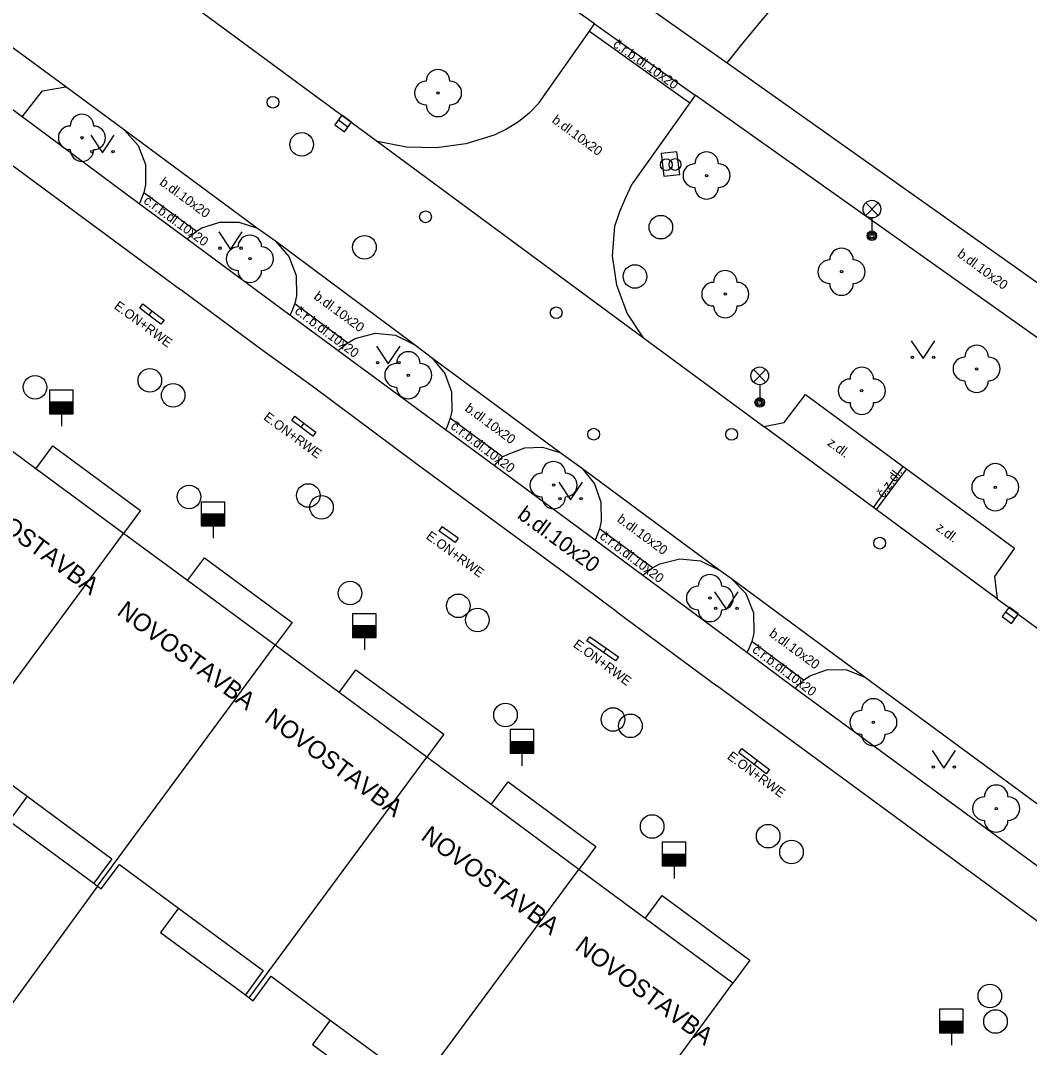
# Model space of a CAD drawing. Extents: x -598233 to -596890, y -1157848 to -1156431.
# Drawn here: x -597653.44 to -597610.66, y -1156752.88 to -1156709.33 of the extents above; entities that cross this region are included whole.
import ezdxf

# ---------------------------------------------------------------- set-up
doc = ezdxf.new("R2010")
doc.units = 0
for name, color, linetype in [('Level 10', 7, 'Continuous'), ('Level 11', 7, 'Continuous'), ('Level 22', 7, 'Continuous'), ('Level 24', 7, 'Continuous'), ('Level 27', 7, 'Continuous'), ('Level 28', 7, 'Continuous'), ('Level 31', 7, 'Continuous'), ('Level 33', 7, 'Continuous'), ('Level 36', 7, 'Continuous'), ('Level 40', 7, 'Continuous'), ('Level 41', 7, 'Continuous'), ('Level 5', 7, 'Continuous'), ('Level 7', 7, 'Continuous')]:
    doc.layers.add(name, color=color, linetype=linetype)

msp = doc.modelspace()

# ---------------------------------------------------------------- linework, layer by layer
at = {"layer": 'Level 10'}
for points in [[(-597622.8, -1156710.27), (-597611.41, -1156696.53)], [(-597647.8, -1156707.45), (-597638.3, -1156714.46)], [(-597631.47, -1156712.83), (-597629.32, -1156709.78), (-597629.1, -1156709.46)], [(-597653.37, -1156713.41), (-597657.98, -1156709.99)], [(-597623.48, -1156711.12), (-597622.8, -1156710.27)], [(-597652.51, -1156712.31), (-597651.52, -1156712.14)], [(-597649.03, -1156713.98), (-597651.52, -1156712.14)], [(-597653.37, -1156713.41), (-597652.51, -1156712.31)], [(-597624.83, -1156712.49), (-597625.06, -1156712.81), (-597627.51, -1156716.25)], [(-597631.47, -1156712.83), (-597631.88, -1156713.25), (-597632.33, -1156713.62), (-597632.83, -1156713.93), (-597633.36, -1156714.18)], [(-597643.44, -1156718.12), (-597649.03, -1156713.98)], [(-597633.36, -1156714.18), (-597634.56, -1156714.55), (-597635.81, -1156714.72), (-597637.07, -1156714.69), (-597638.3, -1156714.46)], [(-597628.24, -1156718.04), (-597628.03, -1156717.43), (-597627.78, -1156716.83), (-597627.51, -1156716.25)], [(-597642.63, -1156718.68), (-597643.44, -1156718.12)], [(-597627.03, -1156722.79), (-597627.72, -1156721.73), (-597628.16, -1156720.55), (-597628.34, -1156719.3), (-597628.24, -1156718.04)], [(-597636.75, -1156723.06), (-597642.63, -1156718.68)], [(-597627.03, -1156722.79), (-597621.93, -1156726.54)], [(-597635.97, -1156723.66), (-597636.75, -1156723.06)], [(-597630.58, -1156727.64), (-597635.97, -1156723.66)], [(-597621.06, -1156726.37), (-597620.16, -1156725.19)], [(-597620.16, -1156725.19), (-597616.01, -1156728.24), (-597615.88, -1156728.34), (-597611.3, -1156731.71)], [(-597621.93, -1156726.54), (-597621.06, -1156726.37)], [(-597629.62, -1156728.34), (-597630.58, -1156727.64)], [(-597623.83, -1156732.63), (-597629.62, -1156728.34)], [(-597611.3, -1156731.71), (-597612.14, -1156732.91)], [(-597623.29, -1156733), (-597623.83, -1156732.63)], [(-597617.67, -1156737.16), (-597623.29, -1156733)], [(-597612.14, -1156732.91), (-597612.03, -1156733.86)], [(-597612.03, -1156733.86), (-597610.25, -1156735.15)], [(-597609.94, -1156742.85), (-597617.67, -1156737.16)]]:
    msp.add_lwpolyline(points, dxfattribs=at)
at = {"layer": 'Level 11'}
for points in [[(-597651.52, -1156712.14), (-597657.34, -1156707.85)], [(-597627.89, -1156707.99), (-597623.48, -1156711.12)], [(-597629.1, -1156709.46), (-597630.77, -1156708.28)], [(-597629.1, -1156709.46), (-597624.83, -1156712.49)], [(-597629.32, -1156709.78), (-597625.06, -1156712.81)], [(-597660.06, -1156710.83), (-597650.43, -1156717.95)], [(-597623.48, -1156711.12), (-597600.07, -1156727.71)], [(-597601.07, -1156729.34), (-597624.83, -1156712.49)], [(-597648.42, -1156717.1), (-597653.37, -1156713.41)], [(-597649.03, -1156713.98), (-597648.46, -1156714.63), (-597648.15, -1156715.43), (-597648.14, -1156716.29), (-597648.21, -1156716.62), (-597648.37, -1156717.01), (-597648.42, -1156717.1)], [(-597638.3, -1156714.46), (-597627.03, -1156722.79)], [(-597625.61, -1156714.89), (-597626.28, -1156714.97)], [(-597626.28, -1156714.97), (-597626.16, -1156715.93)], [(-597625.49, -1156715.85), (-597625.61, -1156714.89)], [(-597626.16, -1156715.93), (-597625.49, -1156715.85)], [(-597648.21, -1156716.62), (-597645.98, -1156718.26)], [(-597646.38, -1156718.6), (-597648.42, -1156717.1)], [(-597650.43, -1156717.95), (-597646.64, -1156720.75)], [(-597646.38, -1156718.6), (-597646.3, -1156718.52), (-597645.98, -1156718.26), (-597645.75, -1156718.12), (-597644.99, -1156717.87), (-597644.19, -1156717.87), (-597643.44, -1156718.12)], [(-597642.02, -1156721.82), (-597646.38, -1156718.6)], [(-597642.63, -1156718.68), (-597642.06, -1156719.33), (-597641.75, -1156720.14), (-597641.74, -1156721), (-597641.81, -1156721.32), (-597641.96, -1156721.7), (-597642.02, -1156721.82)], [(-597643.25, -1156723.27), (-597646.64, -1156720.75)], [(-597641.81, -1156721.32), (-597639.56, -1156722.99)], [(-597639.97, -1156723.33), (-597642.02, -1156721.82)], [(-597639.97, -1156723.33), (-597639.88, -1156723.24), (-597639.56, -1156722.99), (-597639.26, -1156722.81), (-597638.41, -1156722.58), (-597637.54, -1156722.67), (-597636.75, -1156723.06)], [(-597641.08, -1156724.84), (-597643.25, -1156723.27)], [(-597635.42, -1156726.68), (-597639.97, -1156723.33)], [(-597635.97, -1156723.66), (-597635.45, -1156724.3), (-597635.17, -1156725.07), (-597635.16, -1156725.9), (-597635.22, -1156726.19), (-597635.37, -1156726.58), (-597635.42, -1156726.68)], [(-597636.68, -1156728.11), (-597641.08, -1156724.84)], [(-597633.01, -1156727.83), (-597635.22, -1156726.19)], [(-597612.03, -1156733.86), (-597617.16, -1156730.07), (-597617.28, -1156729.98), (-597621.93, -1156726.54)], [(-597633.35, -1156728.21), (-597635.42, -1156726.68)], [(-597633.35, -1156728.21), (-597633.28, -1156728.12), (-597633.01, -1156727.83), (-597632.77, -1156727.72), (-597632.06, -1156727.45), (-597631.31, -1156727.42), (-597630.58, -1156727.64)], [(-597634.49, -1156729.73), (-597636.68, -1156728.11)], [(-597629.08, -1156731.36), (-597633.35, -1156728.21)], [(-597617.28, -1156729.98), (-597616.01, -1156728.24)], [(-597629.62, -1156728.34), (-597629.11, -1156728.98), (-597628.83, -1156729.76), (-597628.82, -1156730.58), (-597628.89, -1156730.88), (-597629.03, -1156731.26), (-597629.08, -1156731.36)], [(-597615.88, -1156728.34), (-597617.16, -1156730.07)], [(-597630.32, -1156732.79), (-597634.49, -1156729.73)], [(-597626.64, -1156732.54), (-597628.89, -1156730.88)], [(-597627.05, -1156732.86), (-597629.08, -1156731.36)], [(-597627.05, -1156732.86), (-597626.97, -1156732.78), (-597626.64, -1156732.54), (-597626.33, -1156732.37), (-597625.48, -1156732.15), (-597624.61, -1156732.24), (-597623.83, -1156732.63)], [(-597628.16, -1156734.4), (-597630.32, -1156732.79)], [(-597622.64, -1156736.13), (-597627.05, -1156732.86)], [(-597623.29, -1156733), (-597622.69, -1156733.63), (-597622.36, -1156734.44), (-597622.35, -1156735.31), (-597622.43, -1156735.67), (-597622.59, -1156736.03), (-597622.64, -1156736.13)], [(-597628.16, -1156734.4), (-597623.92, -1156737.55)], [(-597620.24, -1156737.3), (-597622.43, -1156735.67)], [(-597620.59, -1156737.65), (-597622.64, -1156736.13)], [(-597620.59, -1156737.65), (-597620.52, -1156737.57), (-597620.24, -1156737.3), (-597619.98, -1156737.12), (-597619.22, -1156736.85), (-597618.42, -1156736.86), (-597617.67, -1156737.16)], [(-597621.73, -1156739.15), (-597623.92, -1156737.55)], [(-597609.94, -1156745.47), (-597620.59, -1156737.65)], [(-597611.14, -1156746.93), (-597621.73, -1156739.15)], [(-597605.83, -1156750.84), (-597611.14, -1156746.93)]]:
    msp.add_lwpolyline(points, dxfattribs=at)
at = {"layer": 'Level 22'}
for centre in [(-597635.74, -1156712.4), (-597650.84, -1156714.3), (-597624.35, -1156715.9), (-597643.72, -1156719.43), (-597618.63, -1156719.98), (-597623.56, -1156720.93), (-597637, -1156724.37), (-597612.9, -1156724.1), (-597617.77, -1156725.03), (-597630.84, -1156729.03), (-597612.11, -1156729.12), (-597624.21, -1156733.82), (-597617.28, -1156739.09), (-597612.07, -1156742.75)]:
    msp.add_circle(centre, 0.05, dxfattribs=at)
for centre, start, end in [((-597635.74, -1156711.9), 0, 180), ((-597636.24, -1156712.4), 90, 270), ((-597635.24, -1156712.4), 270, 90), ((-597635.74, -1156712.9), 180, 0), ((-597650.84, -1156713.8), 0, 180), ((-597651.34, -1156714.3), 90, 270), ((-597650.34, -1156714.3), 270, 90), ((-597650.84, -1156714.8), 180, 0), ((-597624.35, -1156715.4), 0, 180), ((-597624.85, -1156715.9), 90, 270), ((-597623.85, -1156715.9), 270, 90), ((-597624.35, -1156716.4), 180, 0), ((-597643.72, -1156718.93), 0, 180), ((-597644.22, -1156719.43), 90, 270), ((-597643.22, -1156719.43), 270, 90), ((-597618.63, -1156719.48), 0, 180), ((-597619.13, -1156719.98), 90, 270), ((-597618.13, -1156719.98), 270, 90), ((-597643.72, -1156719.93), 180, 0), ((-597623.56, -1156720.43), 0, 180), ((-597624.06, -1156720.93), 90, 270), ((-597623.06, -1156720.93), 270, 90), ((-597618.63, -1156720.48), 180, 0), ((-597623.56, -1156721.43), 180, 0), ((-597637, -1156723.87), 0, 180), ((-597612.9, -1156723.6), 0, 180), ((-597637.5, -1156724.37), 90, 270), ((-597636.5, -1156724.37), 270, 90), ((-597613.4, -1156724.1), 90, 270), ((-597612.4, -1156724.1), 270, 90), ((-597617.77, -1156724.53), 0, 180), ((-597618.27, -1156725.03), 90, 270), ((-597617.27, -1156725.03), 270, 90), ((-597612.9, -1156724.6), 180, 0), ((-597637, -1156724.87), 180, 0), ((-597617.77, -1156725.53), 180, 0), ((-597630.84, -1156728.53), 0, 180), ((-597612.11, -1156728.62), 0, 180), ((-597631.34, -1156729.03), 90, 270), ((-597630.34, -1156729.03), 270, 90), ((-597612.61, -1156729.12), 90, 270), ((-597611.61, -1156729.12), 270, 90), ((-597630.84, -1156729.53), 180, 0), ((-597612.11, -1156729.62), 180, 0), ((-597624.21, -1156733.32), 0, 180), ((-597624.71, -1156733.82), 90, 270), ((-597623.71, -1156733.82), 270, 90), ((-597624.21, -1156734.32), 180, 0), ((-597617.28, -1156738.59), 0, 180), ((-597617.78, -1156739.09), 90, 270), ((-597616.78, -1156739.09), 270, 90), ((-597617.28, -1156739.59), 180, 0), ((-597612.07, -1156742.25), 0, 180), ((-597612.57, -1156742.75), 90, 270), ((-597611.57, -1156742.75), 270, 90), ((-597612.07, -1156743.25), 180, 0)]:
    msp.add_arc(centre, 0.5, start, end, dxfattribs=at)
at = {"layer": 'Level 24'}
for points in [[(-597648.26, -1156721.34), (-597647.87, -1156721.64), (-597648, -1156721.82), (-597648.39, -1156721.52), (-597648.26, -1156721.34)], [(-597647.87, -1156721.64), (-597647.36, -1156722.03), (-597647.49, -1156722.21), (-597648, -1156721.82)], [(-597641.81, -1156726.11), (-597641.43, -1156726.4), (-597641.56, -1156726.57), (-597641.94, -1156726.29), (-597641.81, -1156726.11)], [(-597641.43, -1156726.4), (-597640.92, -1156726.78), (-597641.05, -1156726.96), (-597641.56, -1156726.57)], [(-597634.89, -1156731.28), (-597635.02, -1156731.46), (-597635.69, -1156730.98), (-597635.56, -1156730.8)], [(-597634.89, -1156731.28), (-597635.56, -1156730.8)], [(-597629.43, -1156735.64), (-597629.3, -1156735.46), (-597628.61, -1156735.94), (-597628.73, -1156736.13), (-597629.43, -1156735.64)], [(-597628.61, -1156735.94), (-597628.08, -1156736.31), (-597628.21, -1156736.49), (-597628.73, -1156736.13)], [(-597622.86, -1156740.2), (-597622.2, -1156740.7), (-597622.33, -1156740.88), (-597622.99, -1156740.38), (-597622.86, -1156740.2)], [(-597622.2, -1156740.7), (-597621.69, -1156741.09), (-597621.82, -1156741.27), (-597622.33, -1156740.88)]]:
    msp.add_lwpolyline(points, dxfattribs=at)
at = {"layer": 'Level 27'}
for p, q in [((-597639.9615, -1156713.542), (-597639.5585, -1156713.838)), ((-597611.6715, -1156734.402), (-597611.2685, -1156734.698))]:
    msp.add_line(p, q, dxfattribs=at)
for points in [[(-597640.1095, -1156713.7435), (-597639.7065, -1156714.0395), (-597639.4105, -1156713.6365), (-597639.8135, -1156713.3405)], [(-597611.8195, -1156734.6035), (-597611.4165, -1156734.8995), (-597611.1205, -1156734.4965), (-597611.5235, -1156734.2005)]]:
    msp.add_lwpolyline(points, close=True, dxfattribs=at)
for centre in [(-597641.52, -1156714.58), (-597626.29, -1156718.09), (-597638.86, -1156718.94), (-597627.39, -1156720.18), (-597647.96, -1156724.59), (-597652.83, -1156724.88), (-597646.97, -1156725.22), (-597646.3, -1156729.53), (-597641.24, -1156729.47), (-597640.68, -1156729.97), (-597639.47, -1156733.61), (-597634.88, -1156734.15), (-597634.07, -1156734.75), (-597632.88, -1156738.78), (-597628.32, -1156738.97), (-597627.58, -1156739.24), (-597626.66, -1156743.51), (-597621.74, -1156743.92), (-597620.75, -1156744.59), (-597612.34, -1156750.7), (-597612.1, -1156751.78)]:
    msp.add_circle(centre, 0.5, dxfattribs=at)
at = {"layer": 'Level 28'}
for p, q in [((-597652.21, -1156725.5), (-597651.21, -1156725.5)), ((-597652.21, -1156725.55), (-597651.21, -1156725.55)), ((-597652.21, -1156725.6), (-597651.21, -1156725.6)), ((-597652.21, -1156725.65), (-597651.21, -1156725.65)), ((-597652.21, -1156725.7), (-597651.21, -1156725.7)), ((-597652.21, -1156725.75), (-597651.21, -1156725.75)), ((-597652.21, -1156725.8), (-597651.21, -1156725.8)), ((-597652.21, -1156725.85), (-597651.21, -1156725.85)), ((-597652.21, -1156725.9), (-597651.21, -1156725.9)), ((-597652.21, -1156725.95), (-597651.21, -1156725.95)), ((-597651.71, -1156726), (-597651.71, -1156726.53)), ((-597645.78, -1156730.25), (-597644.78, -1156730.25)), ((-597645.78, -1156730.3), (-597644.78, -1156730.3)), ((-597645.78, -1156730.35), (-597644.78, -1156730.35)), ((-597645.78, -1156730.4), (-597644.78, -1156730.4)), ((-597645.78, -1156730.45), (-597644.78, -1156730.45)), ((-597645.78, -1156730.5), (-597644.78, -1156730.5)), ((-597645.78, -1156730.55), (-597644.78, -1156730.55)), ((-597645.78, -1156730.6), (-597644.78, -1156730.6)), ((-597645.78, -1156730.65), (-597644.78, -1156730.65)), ((-597645.78, -1156730.7), (-597644.78, -1156730.7)), ((-597645.28, -1156730.75), (-597645.28, -1156731.28)), ((-597639.36, -1156734.99), (-597638.36, -1156734.99)), ((-597639.36, -1156735.04), (-597638.36, -1156735.04)), ((-597639.36, -1156735.09), (-597638.36, -1156735.09)), ((-597639.36, -1156735.14), (-597638.36, -1156735.14)), ((-597639.36, -1156735.19), (-597638.36, -1156735.19)), ((-597639.36, -1156735.24), (-597638.36, -1156735.24)), ((-597639.36, -1156735.29), (-597638.36, -1156735.29)), ((-597639.36, -1156735.34), (-597638.36, -1156735.34)), ((-597639.36, -1156735.39), (-597638.36, -1156735.39)), ((-597639.36, -1156735.44), (-597638.36, -1156735.44)), ((-597638.86, -1156735.49), (-597638.86, -1156736.02)), ((-597632.68, -1156739.9), (-597631.68, -1156739.9)), ((-597632.68, -1156739.95), (-597631.68, -1156739.95)), ((-597632.68, -1156740), (-597631.68, -1156740)), ((-597632.68, -1156740.05), (-597631.68, -1156740.05)), ((-597632.68, -1156740.1), (-597631.68, -1156740.1)), ((-597632.68, -1156740.15), (-597631.68, -1156740.15)), ((-597632.68, -1156740.2), (-597631.68, -1156740.2)), ((-597632.68, -1156740.25), (-597631.68, -1156740.25)), ((-597632.68, -1156740.3), (-597631.68, -1156740.3)), ((-597632.68, -1156740.35), (-597631.68, -1156740.35)), ((-597632.18, -1156740.4), (-597632.18, -1156740.93)), ((-597626.23, -1156744.68), (-597625.23, -1156744.68)), ((-597626.23, -1156744.73), (-597625.23, -1156744.73)), ((-597626.23, -1156744.78), (-597625.23, -1156744.78)), ((-597626.23, -1156744.83), (-597625.23, -1156744.83)), ((-597626.23, -1156744.88), (-597625.23, -1156744.88)), ((-597626.23, -1156744.93), (-597625.23, -1156744.93)), ((-597626.23, -1156744.98), (-597625.23, -1156744.98)), ((-597626.23, -1156745.03), (-597625.23, -1156745.03)), ((-597626.23, -1156745.08), (-597625.23, -1156745.08)), ((-597626.23, -1156745.13), (-597625.23, -1156745.13)), ((-597625.73, -1156745.18), (-597625.73, -1156745.71)), ((-597614.47, -1156751.76), (-597613.47, -1156751.76)), ((-597614.47, -1156751.81), (-597613.47, -1156751.81)), ((-597614.47, -1156751.86), (-597613.47, -1156751.86)), ((-597614.47, -1156751.91), (-597613.47, -1156751.91)), ((-597614.47, -1156751.96), (-597613.47, -1156751.96)), ((-597614.47, -1156752.01), (-597613.47, -1156752.01)), ((-597614.47, -1156752.06), (-597613.47, -1156752.06)), ((-597614.47, -1156752.11), (-597613.47, -1156752.11)), ((-597614.47, -1156752.16), (-597613.47, -1156752.16)), ((-597614.47, -1156752.21), (-597613.47, -1156752.21)), ((-597613.97, -1156752.26), (-597613.97, -1156752.79))]:
    msp.add_line(p, q, dxfattribs=at)
for points in [[(-597652.21, -1156726), (-597651.21, -1156726), (-597651.21, -1156725), (-597652.21, -1156725)], [(-597645.78, -1156730.75), (-597644.78, -1156730.75), (-597644.78, -1156729.75), (-597645.78, -1156729.75)], [(-597639.36, -1156735.49), (-597638.36, -1156735.49), (-597638.36, -1156734.49), (-597639.36, -1156734.49)], [(-597632.68, -1156740.4), (-597631.68, -1156740.4), (-597631.68, -1156739.4), (-597632.68, -1156739.4)], [(-597626.23, -1156745.18), (-597625.23, -1156745.18), (-597625.23, -1156744.18), (-597626.23, -1156744.18)], [(-597614.47, -1156752.26), (-597613.47, -1156752.26), (-597613.47, -1156751.26), (-597614.47, -1156751.26)]]:
    msp.add_lwpolyline(points, close=True, dxfattribs=at)
for centre in [(-597642.74, -1156712.79), (-597626.06, -1156715.44), (-597625.69, -1156715.43), (-597636.27, -1156717.65), (-597630.73, -1156721.72), (-597623.29, -1156726.88), (-597617.01, -1156731.49)]:
    msp.add_circle(centre, 0.25, dxfattribs=at)
at = {"layer": 'Level 31'}
msp.add_circle((-597629.14, -1156726.87), 0.25, dxfattribs=at)
at = {"layer": 'Level 33'}
for p, q in [((-597617.605, -1156717.59), (-597617.075, -1156717.06)), ((-597617.605, -1156717.06), (-597617.075, -1156717.59)), ((-597617.34, -1156717.7), (-597617.34, -1156718.45)), ((-597622.365, -1156724.66), (-597621.835, -1156724.13)), ((-597622.365, -1156724.13), (-597621.835, -1156724.66)), ((-597622.1, -1156724.77), (-597622.1, -1156725.52))]:
    msp.add_line(p, q, dxfattribs=at)
for centre, radius in [((-597617.34, -1156717.325), 0.375), ((-597617.34, -1156718.45), 0.2), ((-597617.34, -1156718.45), 0.1445), ((-597617.34, -1156718.45), 0.0876), ((-597622.1, -1156724.395), 0.375), ((-597622.1, -1156725.52), 0.2), ((-597622.1, -1156725.52), 0.1445), ((-597622.1, -1156725.52), 0.0876)]:
    msp.add_circle(centre, radius, dxfattribs=at)
at = {"layer": 'Level 36'}
for points in [[(-597650.47, -1156714.19), (-597649.97, -1156714.94), (-597649.47, -1156714.19)], [(-597645.04, -1156718.28), (-597644.54, -1156719.03), (-597644.04, -1156718.28)], [(-597615.67, -1156722.91), (-597615.17, -1156723.66), (-597614.67, -1156722.91)], [(-597638.35, -1156723.13), (-597637.85, -1156723.88), (-597637.35, -1156723.13)], [(-597630.62, -1156728.9), (-597630.12, -1156729.65), (-597629.62, -1156728.9)], [(-597624.01, -1156733.55), (-597623.51, -1156734.3), (-597623.01, -1156733.55)], [(-597614.79, -1156740.29), (-597614.29, -1156741.04), (-597613.79, -1156740.29)]]:
    msp.add_lwpolyline(points, dxfattribs=at)
for centre in [(-597650.4202, -1156714.8898), (-597649.5208, -1156714.8898), (-597644.9902, -1156718.9798), (-597644.0908, -1156718.9798), (-597638.3002, -1156723.8298), (-597637.4008, -1156723.8298), (-597615.6202, -1156723.6098), (-597614.7208, -1156723.6098), (-597630.5702, -1156729.5998), (-597629.6708, -1156729.5998), (-597623.9602, -1156734.2498), (-597623.0608, -1156734.2498), (-597614.7402, -1156740.9898), (-597613.8408, -1156740.9898)]:
    msp.add_circle(centre, 0.05, dxfattribs=at)
at = {"layer": 'Level 5'}
for points in [[(-597623.24, -1156750.15), (-597626.96, -1156747.41), (-597629.77, -1156745.33), (-597633.49, -1156742.58), (-597636.22, -1156740.57), (-597639.93, -1156737.83), (-597642.65, -1156735.82), (-597646.36, -1156733.08), (-597649.08, -1156731.08), (-597652.79, -1156728.34), (-597655.67, -1156726.22)], [(-597652.79, -1156728.34), (-597652.08, -1156727.37)], [(-597652.08, -1156727.37), (-597648.36, -1156730.11)], [(-597648.36, -1156730.11), (-597649.08, -1156731.08)], [(-597656.61, -1156741.29), (-597649.08, -1156731.08)], [(-597646.36, -1156733.08), (-597645.64, -1156732.12)], [(-597645.64, -1156732.12), (-597641.93, -1156734.86)], [(-597641.93, -1156734.86), (-597642.65, -1156735.82)], [(-597650.18, -1156746.04), (-597642.65, -1156735.82)], [(-597639.93, -1156737.83), (-597639.22, -1156736.86)], [(-597639.22, -1156736.86), (-597635.5, -1156739.6)], [(-597635.5, -1156739.6), (-597636.22, -1156740.57)], [(-597655.67, -1156740.38), (-597653.16, -1156742.23), (-597649.57, -1156744.88)], [(-597643.75, -1156750.77), (-597636.22, -1156740.57)], [(-597633.49, -1156742.58), (-597632.77, -1156741.62)], [(-597632.77, -1156741.62), (-597629.05, -1156744.36)], [(-597653.16, -1156742.23), (-597653.93, -1156743.27)], [(-597653.93, -1156743.27), (-597650.34, -1156745.92)], [(-597629.05, -1156744.36), (-597629.77, -1156745.33)], [(-597649.57, -1156744.88), (-597650.34, -1156745.92)], [(-597650.02, -1156746.15), (-597649.25, -1156745.12)], [(-597649.25, -1156745.12), (-597646.74, -1156746.97), (-597643.15, -1156749.62)], [(-597637.3, -1156755.53), (-597629.77, -1156745.33)], [(-597650.34, -1156745.92), (-597650.18, -1156746.04), (-597650.02, -1156746.15)], [(-597626.96, -1156747.41), (-597626.24, -1156746.44)], [(-597626.24, -1156746.44), (-597622.52, -1156749.18)], [(-597646.74, -1156746.97), (-597647.51, -1156748)], [(-597647.51, -1156748), (-597643.91, -1156750.65)], [(-597622.52, -1156749.18), (-597623.24, -1156750.15)], [(-597643.15, -1156749.62), (-597643.91, -1156750.65)], [(-597643.58, -1156750.9), (-597642.82, -1156749.86)], [(-597642.82, -1156749.86), (-597640.31, -1156751.72), (-597636.71, -1156754.37)], [(-597630.73, -1156760.38), (-597623.24, -1156750.15)], [(-597643.91, -1156750.65), (-597643.75, -1156750.77), (-597643.58, -1156750.9)], [(-597640.31, -1156751.72), (-597641.07, -1156752.75)], [(-597641.07, -1156752.75), (-597637.47, -1156755.4)]]:
    msp.add_lwpolyline(points, dxfattribs=at)
at = {"layer": 'Level 7'}
msp.add_lwpolyline([(-597650.18, -1156746.04), (-597660.55, -1156760.28)], dxfattribs=at)

# ---------------------------------------------------------------- texts
at = {"layer": 'Level 40'}
for s, height, rotation, p in [('č.r.b.dl.10x20', 0.4, 324.74482, (-597628.35, -1156710.41)), ('b.dl.10x20', 0.4, 323.60354, (-597630.94, -1156713.62)), ('b.dl.10x20', 0.4, 323.65291, (-597647.58, -1156716.26)), ('č.r.b.dl.10x20', 0.4, 324, (-597648.26, -1156717.04)), ('b.dl.10x20', 0.4, 323.60354, (-597613.75, -1156719.3)), ('b.dl.10x20', 0.4, 323.65291, (-597641.04, -1156721.1)), ('č.r.b.dl.10x20', 0.4, 323, (-597641.85, -1156721.72)), ('b.dl.10x20', 0.4, 323.65291, (-597634.63, -1156725.85)), ('č.r.b.dl.10x20', 0.4, 323, (-597635.24, -1156726.6)), ('z.dl.', 0.4, 323.39452, (-597619.26, -1156727.31)), ('č.z.dl.', 0.4, 54, (-597616.85, -1156729.6)), ('b.dl.10x20', 0.65, 323.60354, (-597632.42, -1156730.39)), ('b.dl.10x20', 0.4, 323.65291, (-597628.18, -1156730.55)), ('z.dl.', 0.4, 323.39452, (-597614.66, -1156730.91)), ('č.r.b.dl.10x20', 0.4, 323, (-597628.92, -1156731.27)), ('b.dl.10x20', 0.4, 323.65291, (-597621.73, -1156735.4)), ('č.r.b.dl.10x20', 0.4, 323, (-597622.45, -1156736.08))]:
    msp.add_text(s, height=height, rotation=rotation, dxfattribs=at).set_placement(p)
at = {"layer": 'Level 41'}
for s, height, rotation, p in [('E.ON+RWE', 0.4, 323.60169, (-597649.51, -1156721.51)), ('E.ON+RWE', 0.4, 323.60169, (-597643.17, -1156726.22)), ('NOVOSTAVBA', 0.75, 323.45999, (-597656.03, -1156729.61)), ('E.ON+RWE', 0.4, 323.60169, (-597636.28, -1156731.27)), ('NOVOSTAVBA', 0.75, 323.45999, (-597649.4, -1156734.49)), ('E.ON+RWE', 0.4, 323.60169, (-597630.04, -1156735.86)), ('NOVOSTAVBA', 0.75, 323.45999, (-597643.15, -1156739.03)), ('E.ON+RWE', 0.4, 323.60169, (-597623.51, -1156740.61)), ('NOVOSTAVBA', 0.75, 323.45999, (-597636.51, -1156744.03)), ('NOVOSTAVBA', 0.75, 323.45999, (-597629.98, -1156748.71))]:
    msp.add_text(s, height=height, rotation=rotation, dxfattribs=at).set_placement(p)

doc.saveas('drawing.dxf')
